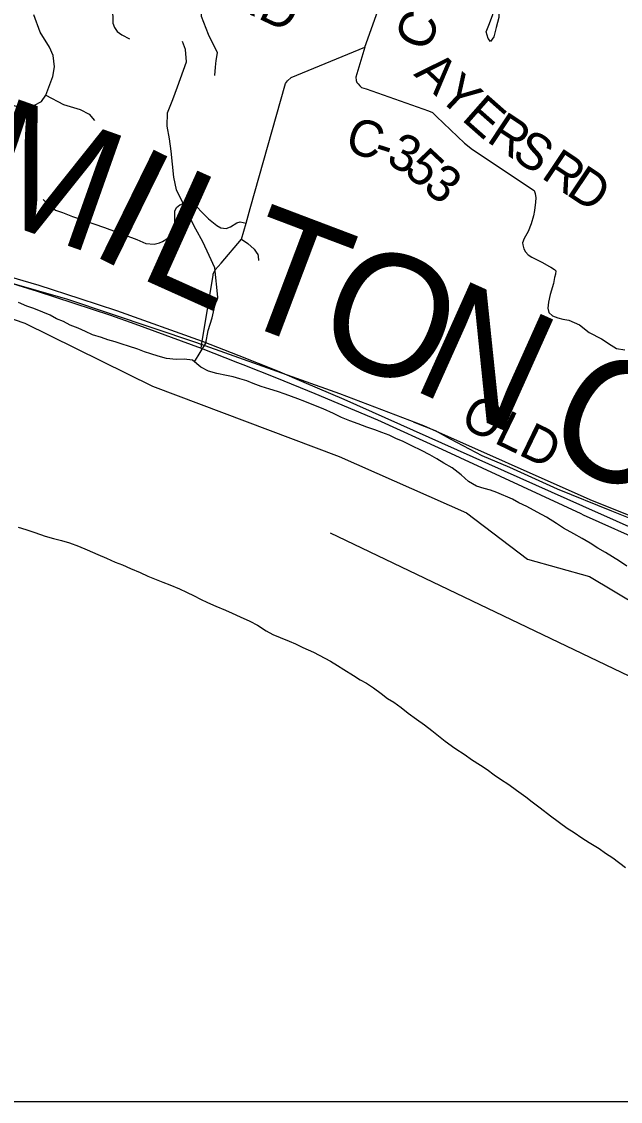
# Model space of a CAD drawing. Extents: x 0 to 34, y 0 to 22.
# Drawn here: x 4.424 to 4.891, y 14.1 to 14.941 of the extents above; entities that cross this region are included whole.
import ezdxf

# ---------------------------------------------------------------- set-up
doc = ezdxf.new("R2010")
doc.units = 0
for name, color, linetype in [('Default', 7, 'Continuous'), ('GM_X_Corporation', 7, 'Continuous'), ('GM_X_County_Road', 7, 'Continuous'), ('GM_X_County_Road_Text', 7, 'Continuous'), ('GM_X_County_Text', 7, 'Continuous'), ('GM_X_Major_River', 7, 'Continuous'), ('GM_X_Minor_River', 7, 'Continuous'), ('GM_X_Rail_Line', 7, 'Continuous'), ('GM_X_Township_Road', 7, 'Continuous'), ('GM_X_US_Route', 7, 'Continuous'), ('SH_Cut_Line', 7, 'Continuous'), ('SH_Data', 7, 'Continuous')]:
    doc.layers.add(name, color=color, linetype=linetype)

msp = doc.modelspace()

# ---------------------------------------------------------------- linework, layer by layer
at = {"layer": 'Default'}
msp.add_line((4.66443, 14.54306), (5.46429, 14.15998), dxfattribs=at)
at = {"layer": 'GM_X_Corporation'}
msp.add_lwpolyline([(4.37756, 14.72295), (4.42618, 14.70654), (4.52575, 14.65728), (4.67152, 14.60256), (4.77069, 14.55873), (4.81826, 14.5225), (4.8666, 14.50902), (4.96401, 14.45074), (5.06156, 14.38582), (5.11073, 14.34439), (5.25587, 14.24434), (5.39878, 14.10031), (5.39903, 14.1), (5.48474, 14.1), (5.48791, 14.12545), (5.48934, 14.13697), (5.49031, 14.14478), (5.49472, 14.18022), (5.5402, 14.5449), (5.60301, 15.02173)], dxfattribs=at)
at = {"layer": 'GM_X_County_Road'}
for points in [[(4.69129, 14.92158), (4.70295, 14.95352), (4.7147, 14.983), (4.72914, 15.02146), (4.73385, 15.03124), (4.74797, 15.05769), (4.81147, 15.17891), (4.81564, 15.1874), (4.8463, 15.24622), (4.86082, 15.27396)], [(4.57305, 14.74355), (4.57322, 14.74458), (4.57481, 14.74796), (4.57949, 14.75317), (4.59528, 14.77179), (4.59884, 14.78435), (4.60205, 14.79572), (4.62959, 14.89312), (4.63116, 14.89536), (4.63406, 14.89795), (4.69129, 14.92158)], [(4.59528, 14.77179), (4.60014, 14.76845), (4.60516, 14.76396), (4.60678, 14.76179), (4.60797, 14.75983), (4.60822, 14.75855), (4.60837, 14.75534)], [(4.56373, 14.68697), (4.56462, 14.6924), (4.57305, 14.74355)], [(4.72915, 14.62957), (4.74626, 14.6229), (4.75806, 14.61635), (4.78261, 14.60324), (4.80422, 14.59418), (4.84139, 14.57734), (4.88368, 14.56019), (4.94101, 14.53737), (5.02473, 14.5069), (5.02847, 14.50453), (5.03502, 14.50058), (5.04177, 14.49719), (5.04684, 14.49498), (5.08994, 14.48047), (5.12026, 14.47045), (5.12551, 14.46804), (5.1381, 14.46052), (5.19251, 14.4201), (5.24486, 14.37916), (5.30801, 14.32865), (5.37819, 14.27697), (5.45724, 14.21323), (5.49484, 14.17996)]]:
    msp.add_lwpolyline(points, dxfattribs=at)
at = {"layer": 'GM_X_Major_River'}
for points in [[(4.63415, 14.64929), (4.62926, 14.65112), (4.62323, 14.65316), (4.61738, 14.65501), (4.61059, 14.65707), (4.60438, 14.6595), (4.59929, 14.66153), (4.59401, 14.66317), (4.58873, 14.66463), (4.58362, 14.6657), (4.57606, 14.66721), (4.56945, 14.66907), (4.56364, 14.67226), (4.55692, 14.67755), (4.55048, 14.67827), (4.54439, 14.67804), (4.53662, 14.67898), (4.5302, 14.68065), (4.52455, 14.6825), (4.51964, 14.68414), (4.51437, 14.68616), (4.5072, 14.68842), (4.50211, 14.69006), (4.49665, 14.69191), (4.49099, 14.69356), (4.48608, 14.6952), (4.47911, 14.69745), (4.47366, 14.70006), (4.46783, 14.70248), (4.46161, 14.70491), (4.45636, 14.70769), (4.4509, 14.70992), (4.44603, 14.71269), (4.4402, 14.71511), (4.43323, 14.71775), (4.42777, 14.71978), (4.42137, 14.7226)], [(4.89569, 14.51698), (4.89008, 14.52091), (4.88446, 14.52447), (4.87903, 14.52764), (4.87303, 14.53121), (4.86704, 14.53497), (4.86086, 14.53854), (4.85449, 14.5423), (4.84623, 14.54668), (4.841, 14.55042), (4.83313, 14.55518), (4.82582, 14.55915), (4.81775, 14.56353), (4.81155, 14.56653), (4.80649, 14.56931), (4.79445, 14.57454), (4.78936, 14.57618), (4.78446, 14.57763), (4.77861, 14.57948), (4.77223, 14.58306), (4.76647, 14.58814), (4.75957, 14.59363), (4.75301, 14.5974), (4.74758, 14.60076), (4.74214, 14.60375), (4.73557, 14.60733), (4.72806, 14.61093), (4.7213, 14.61432), (4.71565, 14.61655), (4.71039, 14.61915), (4.70455, 14.62118), (4.69909, 14.62341), (4.69306, 14.62545), (4.68628, 14.62789), (4.67969, 14.63033), (4.67329, 14.63296), (4.6669, 14.63596), (4.65881, 14.63958), (4.65298, 14.642), (4.6447, 14.64543), (4.63924, 14.64746), (4.63415, 14.64929)], [(4.42115, 14.5475), (4.427, 14.54565), (4.43397, 14.5432), (4.44208, 14.54054), (4.44869, 14.53867), (4.45473, 14.53701), (4.46115, 14.53534), (4.46811, 14.5327), (4.47488, 14.52968), (4.48316, 14.52625), (4.48994, 14.52343), (4.4967, 14.52023), (4.50254, 14.518), (4.50856, 14.51538), (4.51608, 14.51216), (4.52228, 14.50935), (4.52736, 14.50714), (4.53395, 14.50451), (4.53922, 14.50248), (4.54694, 14.49945), (4.55239, 14.49684), (4.5584, 14.49404), (4.56328, 14.49145), (4.56873, 14.48885), (4.57531, 14.48584), (4.58264, 14.48281), (4.58791, 14.48041), (4.5943, 14.47759), (4.60163, 14.47418), (4.60782, 14.47099), (4.61437, 14.46665), (4.61963, 14.46387), (4.62546, 14.46145), (4.63242, 14.45862), (4.63731, 14.4566), (4.64314, 14.4538), (4.65141, 14.44999), (4.66454, 14.44302), (4.67016, 14.43965), (4.67503, 14.43668), (4.68252, 14.43194)], [(4.68252, 14.43194), (4.68776, 14.42858), (4.69263, 14.4258), (4.69806, 14.42225), (4.70422, 14.41792), (4.70907, 14.414), (4.71413, 14.41102), (4.71973, 14.4069), (4.72533, 14.40258), (4.73168, 14.39786), (4.73784, 14.39334), (4.74363, 14.38901), (4.74885, 14.3849), (4.75406, 14.38059), (4.76154, 14.37527), (4.76958, 14.36994), (4.77463, 14.3664), (4.78155, 14.36205), (4.78679, 14.3585), (4.79239, 14.35456), (4.79725, 14.35121), (4.8038, 14.34687), (4.80978, 14.34255), (4.81687, 14.33724), (4.82191, 14.33351), (4.82826, 14.32879), (4.83609, 14.32251), (4.84916, 14.31288), (4.85459, 14.30952), (4.86057, 14.30538), (4.86637, 14.30163), (4.87406, 14.29707), (4.8791, 14.29353), (4.88471, 14.28978), (4.89479, 14.28231)]]:
    msp.add_lwpolyline(points, dxfattribs=at)
at = {"layer": 'GM_X_Minor_River'}
for points in [[(4.81657, 14.98808), (4.81799, 14.98216), (4.79966, 14.96729), (4.79972, 14.95969), (4.79774, 14.95516), (4.79596, 14.95139), (4.79584, 14.94455), (4.7938, 14.9368), (4.79195, 14.92942), (4.78942, 14.92604), (4.78756, 14.92836), (4.78613, 14.93332), (4.78853, 14.93993), (4.79132, 14.94691), (4.79201, 14.95393), (4.79437, 14.95845), (4.79239, 14.96419), (4.79574, 14.97097), (4.79849, 14.97586), (4.79781, 14.98063), (4.80131, 14.98475), (4.80478, 14.98753), (4.81057, 14.99275)], [(4.57687, 14.72656), (4.57452, 14.74952), (4.57014, 14.75903), (4.5652, 14.76968), (4.55968, 14.77957), (4.55416, 14.79042), (4.5496, 14.80031), (4.54447, 14.81039), (4.54237, 14.82028), (4.54142, 14.83036), (4.54028, 14.84044), (4.53914, 14.84995), (4.53724, 14.85984), (4.53762, 14.87031), (4.5418, 14.88077), (4.54541, 14.89066), (4.55226, 14.91005), (4.5515, 14.91956), (4.54922, 14.92603)], [(4.55861, 14.67622), (4.56729, 14.69074), (4.56919, 14.70063), (4.57242, 14.71052), (4.57452, 14.72003), (4.57687, 14.72656)]]:
    msp.add_lwpolyline(points, dxfattribs=at)
at = {"layer": 'GM_X_Rail_Line'}
msp.add_lwpolyline([(5.49721, 14.17868), (5.38411, 14.27162), (5.23119, 14.39075), (5.14889, 14.45614), (5.12978, 14.46882), (5.07269, 14.48777), (5.04614, 14.49568), (5.01219, 14.51355), (4.97398, 14.52599), (4.86723, 14.56866), (4.7374, 14.62644), (4.67186, 14.65145), (4.55966, 14.69147), (4.45968, 14.72482), (4.3147, 14.7665), (4.15529, 14.8043), (4.00976, 14.84097), (3.85812, 14.87932), (3.81813, 14.89265), (3.70456, 14.93275), (3.64625, 14.96129)], dxfattribs=at)
at = {"layer": 'GM_X_Township_Road'}
for points in [[(4.57443, 14.89953), (4.575, 14.90585), (4.57558, 14.91101), (4.5765, 14.91701), (4.56955, 14.93139), (4.56392, 14.9453), (4.56392, 14.95544), (4.56776, 14.9757), (4.58247, 15.0098)], [(4.46887, 14.98749), (4.47565, 14.98079), (4.48402, 14.97326), (4.48927, 14.9677), (4.49209, 14.96252), (4.49346, 14.95765), (4.4943, 14.95178), (4.49483, 14.94425), (4.49498, 14.94021), (4.4962, 14.93694), (4.49833, 14.93381), (4.50184, 14.93115), (4.50777, 14.92803)], [(4.36727, 14.93568), (4.37254, 14.92444), (4.37552, 14.91848), (4.37815, 14.91251), (4.38237, 14.90478), (4.39044, 14.89285), (4.39518, 14.88811), (4.40694, 14.87845), (4.41466, 14.8767), (4.42169, 14.87494), (4.42801, 14.87459), (4.43327, 14.876), (4.43924, 14.87916), (4.44253, 14.8841), (4.4482, 14.89866), (4.44932, 14.90607), (4.44846, 14.91508), (4.44562, 14.9215), (4.43821, 14.93331), (4.4333, 14.94662)], [(4.69129, 14.92158), (4.68447, 14.89802), (4.68461, 14.89549), (4.68517, 14.89395), (4.68615, 14.89283), (4.68756, 14.89142), (4.68882, 14.89016), (4.69233, 14.88904), (4.74103, 14.87187), (4.74422, 14.87047), (4.7474, 14.86747), (4.76909, 14.8467), (4.77543, 14.84181), (4.82345, 14.8099), (4.82432, 14.8075), (4.82484, 14.80398), (4.82458, 14.8006), (4.8238, 14.79423), (4.82289, 14.79007), (4.8212, 14.78383), (4.81873, 14.77798), (4.81574, 14.77251), (4.81431, 14.76913), (4.81457, 14.76744), (4.81548, 14.76432), (4.81678, 14.76211), (4.81873, 14.75964), (4.82172, 14.75782), (4.82953, 14.75392), (4.83551, 14.75067), (4.83642, 14.75002), (4.83928, 14.74833), (4.84045, 14.74729), (4.84019, 14.74455), (4.83941, 14.74195), (4.8385, 14.7374), (4.83603, 14.72882), (4.8346, 14.72284), (4.83421, 14.71816), (4.83499, 14.71477), (4.83772, 14.71217), (4.84188, 14.71061), (4.84591, 14.70957), (4.85059, 14.70866), (4.85879, 14.70515), (4.86633, 14.69917), (4.87595, 14.69423), (4.88362, 14.68916), (4.88779, 14.68681), (4.89429, 14.68564)], [(4.44253, 14.8841), (4.45644, 14.87687), (4.46943, 14.87284), (4.47645, 14.86933), (4.48049, 14.86423)], [(4.4405, 14.80282), (4.44285, 14.80042), (4.44498, 14.79851), (4.45011, 14.79459), (4.45552, 14.79261), (4.46339, 14.78955), (4.48831, 14.78096), (4.51369, 14.77158), (4.52063, 14.76863), (4.52713, 14.76809), (4.53128, 14.76901), (4.53374, 14.77005), (4.53701, 14.77207), (4.54018, 14.77557), (4.54193, 14.7777), (4.54291, 14.7801), (4.5434, 14.78278), (4.54331, 14.78578), (4.54329, 14.7937), (4.54449, 14.79643), (4.54712, 14.79851), (4.55039, 14.80004), (4.55465, 14.80026), (4.56039, 14.79712), (4.56437, 14.79305), (4.56951, 14.7878), (4.57606, 14.78245), (4.57912, 14.7807), (4.58316, 14.78026), (4.58655, 14.78158), (4.59158, 14.78464), (4.5942, 14.7854), (4.59884, 14.78435)]]:
    msp.add_lwpolyline(points, dxfattribs=at)
at = {"layer": 'GM_X_US_Route'}
msp.add_line((4.51193, 14.70582), (4.56373, 14.68697), dxfattribs=at)
for points in [[(4.38442, 14.75147), (4.43714, 14.73592), (4.46907, 14.72566), (4.49787, 14.71641), (4.56462, 14.6924), (4.59304, 14.68131), (4.62342, 14.66921), (4.64389, 14.66054), (4.67497, 14.6471), (4.75107, 14.61309), (4.86127, 14.56403), (4.96607, 14.51722)], [(4.40198, 14.74165), (4.43575, 14.73135), (4.4931, 14.71268), (4.51193, 14.70582)], [(4.56373, 14.68697), (4.59215, 14.67588), (4.59636, 14.6742)], [(4.59636, 14.6742), (4.62252, 14.66379), (4.65241, 14.65172), (4.70119, 14.63116), (4.75155, 14.60829), (4.85994, 14.558), (4.86176, 14.55719)], [(4.86176, 14.55719), (4.96419, 14.51147), (4.99723, 14.49644), (5.02727, 14.48173), (5.05836, 14.46537), (5.08521, 14.45029), (5.12127, 14.42877), (5.16098, 14.40218), (5.19117, 14.38091), (5.21574, 14.36238), (5.30221, 14.29276), (5.41024, 14.20589), (5.46429, 14.15998), (5.48946, 14.13671)]]:
    msp.add_lwpolyline(points, dxfattribs=at)
at = {"layer": 'SH_Cut_Line'}
msp.add_lwpolyline([(4.37756, 14.72295), (4.42618, 14.70654), (4.52575, 14.65728), (4.67152, 14.60256), (4.77069, 14.55873), (4.81826, 14.5225), (4.8666, 14.50902), (4.96401, 14.45074), (5.06156, 14.38582), (5.11073, 14.34439), (5.25587, 14.24434), (5.39878, 14.10031), (5.39903, 14.1), (5.48474, 14.1), (5.48791, 14.12545), (5.48934, 14.13697), (5.49031, 14.14478), (5.49472, 14.18022), (5.5402, 14.5449), (5.60301, 15.02173)], dxfattribs=at)
at = {"layer": 'SH_Data'}
msp.add_line((2.1, 14.1), (8.9, 14.1), dxfattribs=at)

# ---------------------------------------------------------------- texts
at = {"layer": 'GM_X_County_Road_Text'}
for s, height, rotation, p in [('RD', 0.028409, 334.53645, (4.58238, 14.95612)), ('C', 0.02841, 68.36673, (4.74027, 14.91707)), ('A', 0.02841, 316.7982, (4.72892, 14.90004)), ('Y', 0.02841, 316.81706, (4.74716, 14.88292)), ('E', 0.02841, 318.62832, (4.76611, 14.86515)), ('R', 0.02841, 326.51723, (4.78545, 14.84851)), ('C', 0.02841, 342.41175, (4.67471, 14.84107)), ('3', 0.02841, 333.86318, (4.70704, 14.83092)), ('S', 0.02841, 326.24668, (4.80488, 14.83566)), ('-', 0.02841, 342.43677, (4.69696, 14.83402)), ('5', 0.02841, 316.93588, (4.72093, 14.82446)), ('R', 0.02841, 326.24932, (4.82809, 14.82015)), ('3', 0.02841, 321.81335, (4.73572, 14.81079)), ('D', 0.02841, 326.24982, (4.84749, 14.80718)), ('OLD', 0.028409, 334.16748, (4.76465, 14.62645))]:
    msp.add_text(s, height=height, rotation=rotation, dxfattribs=at).set_placement(p)
at = {"layer": 'GM_X_County_Text'}
for s, rotation, p in [('M', 340.52941, (4.38015, 14.79494)), ('I', 333.84814, (4.47449, 14.76176)), ('L', 335.81624, (4.51249, 14.74317)), ('T', 339.26505, (4.58286, 14.71178)), ('O', 338.18287, (4.64866, 14.68687)), ('N', 335.81812, (4.72546, 14.65615)), ('C', 332.41134, (4.82631, 14.60977))]:
    msp.add_text(s, height=0.0947, rotation=rotation, dxfattribs=at).set_placement(p)

doc.saveas('drawing.dxf')
